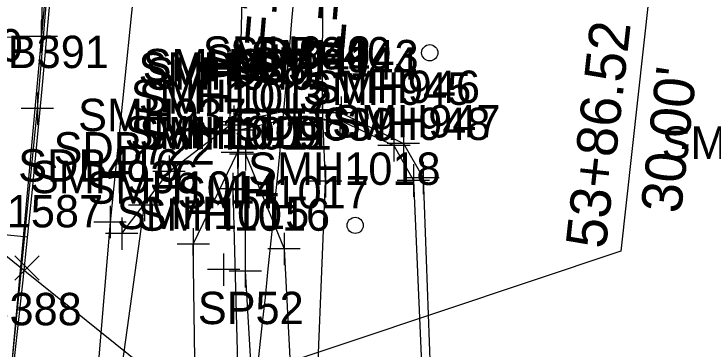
# Model space of a CAD drawing. Extents: x 941041 to 969446, y 397014 to 416764.
# Drawn here: x 951810.6 to 951897.2, y 402214.7 to 402256.2 of the extents above; entities that cross this region are included whole.
import ezdxf

# ---------------------------------------------------------------- set-up
doc = ezdxf.new("R2010")
doc.units = 0
for name, color, linetype in [('SURVEY - CENTERLINE - Preliminary', 7, 'Continuous'), ('SURVEY - CENTERLINE - Preliminary Curve Text', 7, 'Continuous'), ('SURVEY - DRAINAGE - Area Shapes', 7, 'Continuous'), ('SURVEY - DRAINAGE - Pipes and Culverts', 7, 'Continuous'), ('SURVEY - DRAINAGE - Pipes and Culverts - Points - Locators', 7, 'Continuous'), ('SURVEY - DRAINAGE - Pipes and Culverts - Points - Numbers', 7, 'Continuous'), ('SURVEY - DTM - Breaklines', 7, 'Continuous'), ('SURVEY - DTM - Breaklines - Points - Locators', 7, 'Continuous'), ('SURVEY - DTM - Breaklines - Points - Numbers', 7, 'Continuous'), ('SURVEY - DTM - Spot Points - Locators', 7, 'Continuous'), ('SURVEY - DTM - Spot Points - Point Numbers', 7, 'Continuous'), ('SURVEY - PROPERTY - ROW Lines', 7, 'Continuous'), ('SURVEY - PROPERTY - ROW Lines - Points - Numbers', 7, 'Continuous'), ('SURVEY - PROPERTY - ROW Lines Text', 7, 'Continuous'), ('SURVEY - PROPERTY - Station and Offset Flags', 7, 'Continuous'), ('SURVEY - TRANSPORTATION - Features', 7, 'Continuous'), ('SURVEY - TRANSPORTATION - Features - Points - Locators', 7, 'Continuous'), ('SURVEY - TRANSPORTATION - Features - Points - Numbers', 7, 'Continuous'), ('SURVEY - TRANSPORTATION - Roads', 7, 'Continuous'), ('SURVEY - TRANSPORTATION - Roads - Points - Locators', 7, 'Continuous'), ('SURVEY - TRANSPORTATION - Roads - Points - Numbers', 7, 'Continuous'), ('SURVEY - UTILITIES - Electric (Overhead) with Text', 7, 'Continuous'), ('SURVEY - UTILITIES - Low Wire Crossings', 7, 'Continuous'), ('SURVEY - UTILITIES - Low Wire Crossings - Points - Numbers', 7, 'Continuous'), ('SURVEY - UTILITIES - Telephone (Underground) - Points - Locators', 7, 'Continuous'), ('SURVEY - UTILITIES - Telephone (Underground) - Points - Numbers', 7, 'Continuous'), ('SURVEY - UTILITIES - Telephone (Underground) with Text', 7, 'Continuous'), ('SURVEY - VEGETATION - Features - Points - Locators', 7, 'Continuous'), ('SURVEY - VEGETATION - Features with Text', 7, 'Continuous')]:
    doc.layers.add(name, color=color, linetype=linetype)

msp = doc.modelspace()

# ---------------------------------------------------------------- linework, layer by layer
at = {"layer": 'SURVEY - CENTERLINE - Preliminary'}
msp.add_arc((950071.593, 402408.544), 1750, 344.256676, 356.869217, dxfattribs=at)
msp.add_arc((950071.593, 402408.544), 1750, 344.256676, 356.869217, dxfattribs=at)
at = {"layer": 'SURVEY - CENTERLINE - Preliminary Curve Text'}
msp.add_line((951812.316, 402228.585), (951807.342, 402229.099), dxfattribs=at)
at = {"layer": 'SURVEY - DRAINAGE - Area Shapes'}
msp.add_lwpolyline([(951700.871, 401746.353), (951774.753, 402010.637), (951792.793, 402092.193), (951801.737, 402143.334), (951810.365, 402212.727), (951816.982, 402285.744), (951824.506, 402408.737), (951782.005, 402368.731), (951684.918, 402370.622), (951481.937, 402305.967), (951387.268, 402042.089), (951373.381, 401763.751), (951399.249, 401491.592), (951580.925, 401378.04), (951700.871, 401746.353)], dxfattribs=at)
at = {"layer": 'SURVEY - DRAINAGE - Pipes and Culverts'}
msp.add_line((951840.026, 402308.402), (951838.241, 402234.478), dxfattribs=at)
at = {"layer": 'SURVEY - DRAINAGE - Pipes and Culverts - Points - Locators'}
for p, q in [((951838.491, 402234.478), (951837.991, 402234.478)), ((951838.241, 402234.228), (951838.241, 402234.728)), ((951838.241, 402234.478), (951838.241, 402234.478)), ((951838.241, 402234.478), (951838.241, 402234.478))]:
    msp.add_line(p, q, dxfattribs=at)
at = {"layer": 'SURVEY - DTM - Breaklines'}
for points in [[(951801.737, 402143.334), (951806.223, 402176.042), (951810.365, 402212.727), (951813.522, 402244.484), (951816.982, 402285.744), (951819.875, 402327.222), (951822.235, 402367.717), (951824.506, 402408.737), (951826.116, 402447.742), (951828.001, 402488.837), (951830.116, 402530.241), (951832.379, 402576.493)], [(951859.154, 402158.677), (951856.686, 402155.777), (951850.196, 402159.056), (951840.414, 402167.319), (951833.405, 402185.172), (951832.794, 402227.732), (951838.256, 402239.048)], [(951839.253, 402238.834), (951844.011, 402227.149), (951846.329, 402182.711), (951851.712, 402171.275), (951859.766, 402159.392)], [(951837.675, 402234.56), (951839.04, 402183.744), (951845.09, 402169.977), (951856.911, 402159.035)], [(951839.159, 402234.429), (951839.223, 402224.396), (951841.564, 402184.561), (951847.097, 402170.769), (951857.502, 402160.654)]]:
    msp.add_lwpolyline(points, dxfattribs=at)
at = {"layer": 'SURVEY - DTM - Breaklines - Points - Locators'}
for p, q in [((951813.522, 402246.484), (951813.522, 402242.484)), ((951815.522, 402244.484), (951811.522, 402244.484)), ((951838.256, 402241.048), (951838.256, 402237.048)), ((951839.253, 402240.834), (951839.253, 402236.834)), ((951840.256, 402239.048), (951836.256, 402239.048)), ((951841.253, 402238.834), (951837.253, 402238.834)), ((951837.675, 402236.56), (951837.675, 402232.56)), ((951839.159, 402236.429), (951839.159, 402232.429)), ((951839.675, 402234.56), (951835.675, 402234.56)), ((951841.159, 402234.429), (951837.159, 402234.429)), ((951832.794, 402229.732), (951832.794, 402225.732)), ((951844.011, 402229.149), (951844.011, 402225.149)), ((951834.794, 402227.732), (951830.794, 402227.732)), ((951836.545, 402226.596), (951836.545, 402222.596)), ((951839.223, 402226.396), (951839.223, 402222.396)), ((951846.011, 402227.149), (951842.011, 402227.149)), ((951838.545, 402224.596), (951834.545, 402224.596)), ((951841.223, 402224.396), (951837.223, 402224.396))]:
    msp.add_line(p, q, dxfattribs=at)
at = {"layer": 'SURVEY - DTM - Spot Points - Locators'}
for centre in [(951862.027, 402251.377), (951852.811, 402230.059)]:
    msp.add_circle(centre, 1, dxfattribs=at)
at = {"layer": 'SURVEY - PROPERTY - ROW Lines'}
msp.add_arc((950071.593, 402408.544), 1780, 353.656249, 356.869217, dxfattribs=at)
at = {"layer": 'SURVEY - PROPERTY - Station and Offset Flags'}
msp.add_line((951889.825, 402264.49), (951885.642, 402226.861), dxfattribs=at)
msp.add_lwpolyline([(951885.642, 402226.861), (951840.694, 402211.866)], dxfattribs=at)
at = {"layer": 'SURVEY - TRANSPORTATION - Features'}
for points in [[(951837.796, 402242.848), (951845.208, 402244.393), (951851.087, 402243.958), (951858.775, 402240.173), (951861.196, 402235.916), (951863.084, 402185.295)], [(951838.315, 402241.804), (951845.346, 402243.406), (951850.917, 402243.04), (951857.592, 402239.939), (951860.006, 402235.601), (951862.195, 402185.617)], [(951823.958, 402229.037), (951829.797, 402236.693), (951837.318, 402242.432)], [(951825.218, 402176.841), (951823.22, 402186.126), (951822.327, 402200.507), (951826.771, 402232.573)]]:
    msp.add_lwpolyline(points, dxfattribs=at)
at = {"layer": 'SURVEY - TRANSPORTATION - Features - Points - Locators'}
for p, q in [((951845.208, 402246.393), (951845.208, 402242.393)), ((951845.346, 402245.406), (951845.346, 402241.406)), ((951851.087, 402245.958), (951851.087, 402241.958)), ((951837.796, 402244.848), (951837.796, 402240.848)), ((951850.917, 402245.04), (951850.917, 402241.04)), ((951837.318, 402244.432), (951837.318, 402240.432)), ((951838.315, 402243.804), (951838.315, 402239.804)), ((951847.208, 402244.393), (951843.208, 402244.393)), ((951853.087, 402243.958), (951849.087, 402243.958)), ((951839.796, 402242.848), (951835.796, 402242.848)), ((951847.346, 402243.406), (951843.346, 402243.406)), ((951852.917, 402243.04), (951848.917, 402243.04)), ((951839.318, 402242.432), (951835.318, 402242.432)), ((951857.592, 402241.939), (951857.592, 402237.939)), ((951858.775, 402242.173), (951858.775, 402238.173)), ((951840.315, 402241.804), (951836.315, 402241.804)), ((951860.775, 402240.173), (951856.775, 402240.173)), ((951859.592, 402239.939), (951855.592, 402239.939)), ((951829.797, 402238.693), (951829.797, 402234.693)), ((951860.006, 402237.601), (951860.006, 402233.601)), ((951861.196, 402237.916), (951861.196, 402233.916)), ((951831.797, 402236.693), (951827.797, 402236.693)), ((951863.196, 402235.916), (951859.196, 402235.916)), ((951862.006, 402235.601), (951858.006, 402235.601)), ((951826.771, 402234.573), (951826.771, 402230.573)), ((951828.771, 402232.573), (951824.771, 402232.573)), ((951823.958, 402231.037), (951823.958, 402227.037)), ((951825.958, 402229.037), (951821.958, 402229.037))]:
    msp.add_line(p, q, dxfattribs=at)
at = {"layer": 'SURVEY - TRANSPORTATION - Roads'}
msp.add_lwpolyline([(951844.952, 402578.112), (951842.929, 402536.693), (951840.754, 402492.57), (951838.499, 402443.495), (951835.928, 402393.6), (951832.995, 402359.121), (951830.087, 402317.937), (951826.927, 402273.715), (951822.506, 402230.462), (951819.891, 402199.147)], dxfattribs=at)
at = {"layer": 'SURVEY - TRANSPORTATION - Roads - Points - Locators'}
for p, q in [((951822.506, 402232.462), (951822.506, 402228.462)), ((951824.506, 402230.462), (951820.506, 402230.462))]:
    msp.add_line(p, q, dxfattribs=at)
at = {"layer": 'SURVEY - UTILITIES - Electric (Overhead) with Text'}
msp.add_line((951787.302, 402244.196), (951859.252, 402186.543), dxfattribs=at)
at = {"layer": 'SURVEY - UTILITIES - Low Wire Crossings'}
for p, q in [((951810.734, 402226.312), (951813.734, 402223.312)), ((951813.734, 402226.312), (951810.734, 402223.312)), ((951812.234, 402224.812), (951812.234, 402224.812))]:
    msp.add_line(p, q, dxfattribs=at)
at = {"layer": 'SURVEY - UTILITIES - Telephone (Underground) - Points - Locators'}
for p, q in [((951848.758, 402246.319), (951848.758, 402242.319)), ((951850.758, 402244.319), (951846.758, 402244.319)), ((951849.14, 402237.516), (951849.14, 402233.516)), ((951851.14, 402235.516), (951847.14, 402235.516))]:
    msp.add_line(p, q, dxfattribs=at)
at = {"layer": 'SURVEY - UTILITIES - Telephone (Underground) with Text'}
msp.add_lwpolyline([(951859.088, 402167.331), (951856.224, 402176.419), (951850.208, 402189.571), (951847.782, 402202.18), (951849.14, 402235.516), (951848.758, 402244.319), (951848.888, 402297.637), (951848.735, 402312.237), (951851.967, 402346.489), (951852.391, 402367.351), (951854.46, 402407.098), (951857.861, 402446.701), (951860.058, 402483.629), (951859.847, 402501.598), (951856.174, 402515.358)], dxfattribs=at)
at = {"layer": 'SURVEY - VEGETATION - Features - Points - Locators'}
for p, q in [((951814.005, 402255.372), (951814.005, 402251.372)), ((951816.005, 402253.372), (951812.005, 402253.372))]:
    msp.add_line(p, q, dxfattribs=at)
at = {"layer": 'SURVEY - VEGETATION - Features with Text'}
msp.add_lwpolyline([(951610.175, 402586.801), (951823.137, 402572.814), (951814.005, 402253.372), (951765.58, 402252.28)], dxfattribs=at)

# ---------------------------------------------------------------- texts
at = {"layer": 'SURVEY - DRAINAGE - Pipes and Culverts - Points - Numbers'}
msp.add_text('SMH1009', height=4, dxfattribs=at).set_placement((951825.034, 402239.478))
at = {"layer": 'SURVEY - DTM - Breaklines - Points - Numbers'}
for s, p in [('SDB391', (951802.44, 402249.484)), ('SMH1013', (951825.064, 402244.048)), ('SMH1012', (951826.061, 402243.834)), ('SMH1010', (951824.31, 402239.56)), ('SMH1011', (951826.125, 402239.429)), ('SMH1014', (951819.602, 402232.732)), ('SMH1017', (951830.819, 402232.149)), ('SMH1015', (951823.353, 402229.596)), ('SMH1016', (951825.921, 402229.396)), ('SDB388', (951799.078, 402217.727))]:
    msp.add_text(s, height=4, dxfattribs=at).set_placement(p)
at = {"layer": 'SURVEY - DTM - Spot Points - Point Numbers'}
for s, p in [('SMH1089', (951890.701, 402238.274)), ('SMH1018', (951839.572, 402235.059))]:
    msp.add_text(s, height=4, dxfattribs=at).set_placement(p)
at = {"layer": 'SURVEY - PROPERTY - ROW Lines - Points - Numbers'}
msp.add_text('SP52', height=4, dxfattribs=at).set_placement((951833.358, 402217.866))
at = {"layer": 'SURVEY - PROPERTY - ROW Lines Text'}
for s, p in [("R=1780.00'", (951842.305, 402247.205)), ("L=99.82'", (951851.428, 402251.346))]:
    msp.add_text(s, height=5, rotation=85.26273, dxfattribs=at).set_placement(p)
at = {"layer": 'SURVEY - PROPERTY - Station and Offset Flags'}
for s, p in [('53+86.52', (951883.779, 402227.069)), ("30.00'", (951893.066, 402231.422))]:
    msp.add_text(s, height=5, rotation=83.65625, dxfattribs=at).set_placement(p)
at = {"layer": 'SURVEY - TRANSPORTATION - Features - Points - Numbers'}
for s, p in [('SMH942', (951833.968, 402249.393)), ('SMH941', (951834.264, 402248.406)), ('SMH943', (951839.847, 402248.958)), ('SMH938', (951826.031, 402247.432)), ('SMH939', (951826.541, 402247.848)), ('SMH944', (951839.677, 402248.04)), ('SMH940', (951826.902, 402246.804)), ('SMH945', (951846.352, 402244.939)), ('SMH946', (951847.425, 402245.173)), ('SMH937', (951818.557, 402241.693)), ('SMH948', (951848.719, 402240.601)), ('SMH947', (951849.956, 402240.916)), ('SDB722', (951815.531, 402237.573)), ('SMH936', (951812.608, 402234.037))]:
    msp.add_text(s, height=4, dxfattribs=at).set_placement(p)
at = {"layer": 'SURVEY - TRANSPORTATION - Roads - Points - Numbers'}
for s, p in [('SDB390', (951791.783, 402250.301)), ('SDB416', (951811.156, 402235.462))]:
    msp.add_text(s, height=4, dxfattribs=at).set_placement(p)
at = {"layer": 'SURVEY - UTILITIES - Low Wire Crossings - Points - Numbers'}
msp.add_text('SRF1587', height=4, dxfattribs=at).set_placement((951799.043, 402229.812))
at = {"layer": 'SURVEY - UTILITIES - Telephone (Underground) - Points - Numbers'}
for s, p in [('SDB640', (951837.345, 402249.319)), ('SDB639', (951837.885, 402240.516))]:
    msp.add_text(s, height=4, dxfattribs=at).set_placement(p)

doc.saveas('drawing.dxf')
